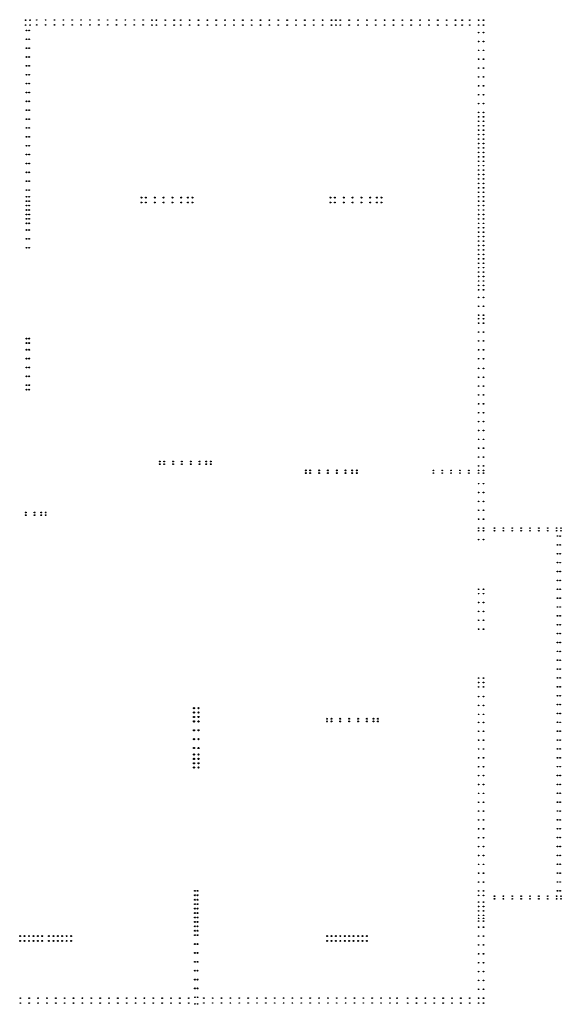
# Model space of a CAD drawing. Header units: millimetres. Extents: x 376598 to 1249954, y -318491 to -22134.
# Tile 444 of 444: x 1232510 to 1244732, y -185822 to -163623. Entities that reach past the tile are written whole.
import ezdxf

# ---------------------------------------------------------------- set-up
doc = ezdxf.new("R2010")
doc.units = ezdxf.units.MM
doc.layers.add('РАЗМЕРЫ', color=1, linetype='Continuous', lineweight=9)

msp = doc.modelspace()

# ---------------------------------------------------------------- linework, layer by layer
at = {"layer": 'РАЗМЕРЫ', "color": 6, "linetype": 'Continuous', "lineweight": 30}
for centre, radius in [((1232644.3, -163633.8), 7), ((1232644.3, -163744.2), 7), ((1232644.6, -163634.1), 7), ((1232744.6, -163634.1), 7), ((1232744.6, -163744.4), 7), ((1232744.8, -163634.3), 7), ((1235494.8, -163634.3), 7), ((1235495.1, -163634.1), 7), ((1235495.1, -163744.4), 7), ((1235594.8, -163634.3), 7), ((1235595.1, -163634.1), 7), ((1235595.1, -163744.4), 7), ((1235794.8, -163634.3), 7), ((1235795.1, -163634.1), 7), ((1235795.1, -163744.4), 7), ((1235994.8, -163634.3), 7), ((1235995.1, -163634.1), 7), ((1235995.1, -163744.4), 7), ((1239644.8, -163634.3), 7), ((1239645.1, -163634.1), 7), ((1239645.1, -163744.4), 7), ((1239744.8, -163634.3), 7), ((1239745.1, -163634.1), 7), ((1239745.1, -163744.4), 7), ((1239944.8, -163634.3), 7), ((1239945.1, -163634.1), 7), ((1239945.1, -163744.4), 7), ((1240144.8, -163634.3), 7), ((1240145.1, -163634.1), 7), ((1240145.1, -163744.4), 7), ((1242494.6, -163634.3, -720), 7), ((1242494.9, -163634.1, -720), 7), ((1242494.9, -163744.4, -720), 7), ((1242664.6, -163634.3, -720), 7), ((1242664.9, -163634.1, -720), 7), ((1242664.9, -163744.4, -720), 7), ((1242864.6, -163634.3, -720), 7), ((1242864.9, -163634.1, -720), 7), ((1242864.9, -163744.4, -720), 7), ((1242975, -163634.3, -720), 7), ((1242975.2, -163744.4, -720), 7), ((1235256.5, -167634.4), 10), ((1235256.5, -167744.4), 10), ((1235356.5, -167634.4), 10), ((1235356.5, -167744.4), 10), ((1235556.5, -167634.4), 10), ((1235556.5, -167744.4), 10), ((1235756.5, -167634.4), 10), ((1235756.5, -167744.4), 10), ((1235956.5, -167634.4), 10), ((1235956.5, -167744.4), 10), ((1236156.5, -167634.4), 10), ((1236156.5, -167744.4), 10), ((1236306.5, -167634.4), 10), ((1236306.5, -167744.4), 10), ((1236406.5, -167634.4), 10), ((1236406.5, -167744.4), 10), ((1239521.3, -167634.4), 10), ((1239521.3, -167744.4), 10), ((1239621.3, -167634.4), 10), ((1239621.3, -167744.4), 10), ((1239821.3, -167634.4), 10), ((1239821.3, -167744.4), 10), ((1240021.3, -167634.4), 10), ((1240021.3, -167744.4), 10), ((1240221.3, -167634.4), 10), ((1240221.3, -167744.4), 10), ((1240421.3, -167634.4), 10), ((1240421.3, -167744.4), 10), ((1240571.3, -167634.4), 10), ((1240571.3, -167744.4), 10), ((1240671.3, -167634.4), 10), ((1240671.3, -167744.4), 10), ((1232665, -170814.4), 10), ((1232665, -170914.4), 10), ((1232725.3, -170814.4), 10), ((1232725.3, -170914.4), 10), ((1232665, -171064.4), 10), ((1232725.3, -171064.4), 10), ((1232665, -171264.4), 10), ((1232725.3, -171264.4), 10), ((1232665, -171464.4), 10), ((1232725.3, -171464.4), 10), ((1232665, -171664.4), 10), ((1232725.3, -171664.4), 10), ((1232665, -171864.4), 10), ((1232665, -171964.4), 10), ((1232725.3, -171864.4), 10), ((1232725.3, -171964.4), 10), ((1235670.1, -173584.4), 10), ((1235770.1, -173584.4), 10), ((1235970.1, -173584.4), 10), ((1236170.1, -173584.4), 10), ((1236370.1, -173584.4), 10), ((1236570.1, -173584.4), 10), ((1236720.1, -173584.4), 10), ((1236820.1, -173584.4), 10), ((1235670.1, -173644.8), 10), ((1235770.1, -173644.8), 10), ((1235970.1, -173644.8), 10), ((1236170.1, -173644.8), 10), ((1236370.1, -173644.8), 10), ((1236570.1, -173644.8), 10), ((1236720.1, -173644.8), 10), ((1236820.1, -173644.8), 10), ((1238965.1, -173784.4, -360), 10), ((1239065.1, -173784.4, -360), 10), ((1239265.1, -173784.4, -360), 10), ((1239465.1, -173784.4, -360), 10), ((1239665.1, -173784.4, -360), 10), ((1239865.1, -173784.4, -360), 10), ((1240015.1, -173784.4, -360), 10), ((1240115.1, -173784.4, -360), 10), ((1238965.1, -173844.8, -360), 10), ((1239065.1, -173844.8, -360), 10), ((1239265.1, -173844.8, -360), 10), ((1239465.1, -173844.8, -360), 10), ((1239665.1, -173844.8, -360), 10), ((1239865.1, -173844.8, -360), 10), ((1240015.1, -173844.8, -360), 10), ((1240115.1, -173844.8, -360), 10), ((1232646.5, -174734.5), 10), ((1232646.5, -174794.9), 10), ((1232846.5, -174734.5), 10), ((1232846.5, -174794.9), 10), ((1232996.5, -174734.5), 10), ((1232996.5, -174794.9), 10), ((1233096.5, -174734.5), 10), ((1233096.5, -174794.9), 10), ((1239444.7, -179384.4), 10), ((1239444.7, -179444.8), 10), ((1239544.7, -179384.4), 10), ((1239544.7, -179444.8), 10), ((1239744.7, -179384.4), 10), ((1239744.7, -179444.8), 10), ((1239944.7, -179384.4), 10), ((1239944.7, -179444.8), 10), ((1240144.7, -179384.4), 10), ((1240144.7, -179444.8), 10), ((1240344.7, -179384.4), 10), ((1240344.7, -179444.8), 10), ((1240494.7, -179384.4), 10), ((1240494.7, -179444.8), 10), ((1240594.7, -179384.4), 10), ((1240594.7, -179444.8), 10), ((1236465, -183264.4), 10), ((1236465, -183364.4), 10), ((1236525.3, -183264.4), 10), ((1236525.3, -183364.4), 10), ((1236465, -183464.4), 10), ((1236465, -183564.4), 10), ((1236525.3, -183464.4), 10), ((1236525.3, -183564.4), 10), ((1236465, -183664.4), 10), ((1236465, -183764.4), 10), ((1236525.3, -183664.4), 10), ((1236525.3, -183764.4), 10), ((1236465, -183864.4), 10), ((1236465, -183964.4), 10), ((1236525.3, -183864.4), 10), ((1236525.3, -183964.4), 10), ((1236465, -184064.4), 10), ((1236465, -184164.4), 10), ((1236525.3, -184064.4), 10), ((1236525.3, -184164.4), 10), ((1232519.8, -184284.4), 10), ((1232519.8, -184394.4), 10), ((1232619.8, -184284.4), 10), ((1232619.8, -184394.4), 10), ((1232719.8, -184284.4), 10), ((1232719.8, -184394.4), 10), ((1232819.8, -184284.4), 10), ((1232819.8, -184394.4), 10), ((1232919.8, -184284.4), 10), ((1232919.8, -184394.4), 10), ((1233019.8, -184284.4), 10), ((1233019.8, -184394.4), 10), ((1233169.8, -184284.4), 10), ((1233169.8, -184394.4), 10), ((1233269.8, -184284.4), 10), ((1233269.8, -184394.4), 10), ((1233369.8, -184284.4), 10), ((1233369.8, -184394.4), 10), ((1233469.8, -184284.4), 10), ((1233469.8, -184394.4), 10), ((1233569.8, -184284.4), 10), ((1233569.8, -184394.4), 10), ((1233669.8, -184284.4), 10), ((1233669.8, -184394.4), 10), ((1236465, -184264.4), 10), ((1236465, -184464.4), 10), ((1236525.3, -184264.4), 10), ((1236525.3, -184464.4), 10), ((1239445, -184284.4), 10), ((1239445, -184394.4), 10), ((1239545, -184284.4), 10), ((1239545, -184394.4), 10), ((1239645, -184284.4), 10), ((1239645, -184394.4), 10), ((1239745, -184284.4), 10), ((1239745, -184394.4), 10), ((1239845, -184284.4), 10), ((1239845, -184394.4), 10), ((1239945, -184284.4), 10), ((1239945, -184394.4), 10), ((1240045, -184284.4), 10), ((1240045, -184394.4), 10), ((1240145, -184284.4), 10), ((1240145, -184394.4), 10), ((1240245, -184284.4), 10), ((1240245, -184394.4), 10), ((1240345, -184284.4), 10), ((1240345, -184394.4), 10), ((1236465, -184664.4), 10), ((1236525.3, -184664.4), 10), ((1236465, -184864.4), 10), ((1236525.3, -184864.4), 10), ((1236465, -185064.4), 10), ((1236525.3, -185064.4), 10), ((1236465, -185264.4), 10), ((1236525.3, -185264.4), 10), ((1236465, -185464.4), 10), ((1236525.3, -185464.4), 10), ((1236464.9, -185664.4, -360), 8), ((1236464.9, -185814.4, -360), 8), ((1236525.2, -185664.4, -360), 8), ((1236525.2, -185814.4, -360), 8)]:
    msp.add_circle(centre, radius, dxfattribs=at)
at = {"layer": 'РАЗМЕРЫ', "color": 8, "linetype": 'Continuous', "lineweight": 30}
for centre in [(1232895.4, -163630.5, -720), (1232895.6, -163630.2, -720), (1232895.6, -163740.6, -720), (1233095.4, -163630.5, -720), (1233095.6, -163630.2, -720), (1233095.6, -163740.6, -720), (1233295.4, -163630.5, -720), (1233295.6, -163630.2, -720), (1233295.6, -163740.6, -720), (1233495.4, -163630.5, -720), (1233495.6, -163630.2, -720), (1233495.6, -163740.6, -720), (1233695.4, -163630.5, -720), (1233695.6, -163630.2, -720), (1233695.6, -163740.6, -720), (1233895.4, -163630.5, -720), (1233895.6, -163630.2, -720), (1233895.6, -163740.6, -720), (1234095.4, -163630.5, -720), (1234095.6, -163630.2, -720), (1234095.6, -163740.6, -720), (1234295.4, -163630.5, -720), (1234295.6, -163630.2, -720), (1234295.6, -163740.6, -720), (1234495.4, -163630.5, -720), (1234495.6, -163630.2, -720), (1234495.6, -163740.6, -720), (1234695.4, -163630.5, -720), (1234695.6, -163630.2, -720), (1234695.6, -163740.6, -720), (1234895.4, -163630.5, -720), (1234895.6, -163630.2, -720), (1234895.6, -163740.6, -720), (1235095.4, -163630.5, -720), (1235095.6, -163630.2, -720), (1235095.6, -163740.6, -720), (1235295.4, -163630.5, -720), (1235295.6, -163630.2, -720), (1235295.6, -163740.6, -720), (1236144.6, -163634.3, -720), (1236144.9, -163634.1, -720), (1236144.9, -163744.4, -720), (1236344.6, -163634.3, -720), (1236344.9, -163634.1, -720), (1236344.9, -163744.4, -720), (1236544.6, -163634.3, -720), (1236544.9, -163634.1, -720), (1236544.9, -163744.4, -720), (1236744.6, -163634.3, -720), (1236744.9, -163634.1, -720), (1236744.9, -163744.4, -720), (1236944.6, -163634.3, -720), (1236944.9, -163634.1, -720), (1236944.9, -163744.4, -720), (1237144.6, -163634.3, -720), (1237144.9, -163634.1, -720), (1237144.9, -163744.4, -720), (1237344.6, -163634.3, -720), (1237344.9, -163634.1, -720), (1237344.9, -163744.4, -720), (1237544.6, -163634.3, -720), (1237544.9, -163634.1, -720), (1237544.9, -163744.4, -720), (1237744.6, -163634.3, -720), (1237744.9, -163634.1, -720), (1237744.9, -163744.4, -720), (1237944.6, -163634.3, -720), (1237944.9, -163634.1, -720), (1237944.9, -163744.4, -720), (1238144.6, -163634.3, -720), (1238144.9, -163634.1, -720), (1238144.9, -163744.4, -720), (1238344.6, -163634.3, -720), (1238344.9, -163634.1, -720), (1238344.9, -163744.4, -720), (1238544.6, -163634.3, -720), (1238544.9, -163634.1, -720), (1238544.9, -163744.4, -720), (1238744.6, -163634.3, -720), (1238744.9, -163634.1, -720), (1238744.9, -163744.4, -720), (1238944.6, -163634.3, -720), (1238944.9, -163634.1, -720), (1238944.9, -163744.4, -720), (1239144.6, -163634.3, -720), (1239144.9, -163634.1, -720), (1239144.9, -163744.4, -720), (1239344.6, -163634.3, -720), (1239344.9, -163634.1, -720), (1239344.9, -163744.4, -720), (1239544.6, -163634.3, -720), (1239544.9, -163634.1, -720), (1239544.9, -163744.4, -720), (1240344.6, -163634.3, -720), (1240344.9, -163634.1, -720), (1240344.9, -163744.4, -720), (1240544.6, -163634.3, -720), (1240544.9, -163634.1, -720), (1240544.9, -163744.4, -720), (1240744.6, -163634.3, -720), (1240744.9, -163634.1, -720), (1240744.9, -163744.4, -720), (1240944.6, -163634.3, -720), (1240944.9, -163634.1, -720), (1240944.9, -163744.4, -720), (1241144.6, -163634.3, -720), (1241144.9, -163634.1, -720), (1241144.9, -163744.4, -720), (1241344.6, -163634.3, -720), (1241344.9, -163634.1, -720), (1241344.9, -163744.4, -720), (1241544.6, -163634.3, -720), (1241544.9, -163634.1, -720), (1241544.9, -163744.4, -720), (1241744.6, -163634.3, -720), (1241744.9, -163634.1, -720), (1241744.9, -163744.4, -720), (1241944.6, -163634.3, -720), (1241944.9, -163634.1, -720), (1241944.9, -163744.4, -720), (1242144.6, -163634.3, -720), (1242144.9, -163634.1, -720), (1242144.9, -163744.4, -720), (1242344.6, -163634.3, -720), (1242344.9, -163634.1, -720), (1242344.9, -163744.4, -720), (1242864.6, -163914.3, -720), (1242975, -163914.3, -720), (1242864.6, -164114.3, -720), (1242975, -164114.3, -720), (1242864.6, -164314.3, -720), (1242975, -164314.3, -720), (1242864.6, -164514.3, -720), (1242864.6, -164714.3, -720), (1242975, -164514.3, -720), (1242975, -164714.3, -720), (1242864.6, -164914.3, -720), (1242975, -164914.3, -720), (1242864.6, -165114.3, -720), (1242975, -165114.3, -720), (1242864.6, -165314.3, -720), (1242975, -165314.3, -720), (1242864.6, -165514.3, -720), (1242975, -165514.3, -720), (1242864.6, -165714.3, -720), (1242864.6, -165814.3, -720), (1242975, -165714.3, -720), (1242975, -165814.3, -720), (1242864.6, -165914.3, -720), (1242864.6, -166014.3, -720), (1242975, -165914.3, -720), (1242975, -166014.3, -720), (1242864.6, -166114.3, -720), (1242864.6, -166214.3, -720), (1242975, -166114.3, -720), (1242975, -166214.3, -720), (1242864.6, -166314.3, -720), (1242864.6, -166414.3, -720), (1242975, -166314.3, -720), (1242975, -166414.3, -720), (1242864.6, -166514.3, -720), (1242864.6, -166614.3, -720), (1242864.6, -166714.3, -720), (1242975, -166514.3, -720), (1242975, -166614.3, -720), (1242975, -166714.3, -720), (1242864.6, -166814.3, -720), (1242864.6, -166914.3, -720), (1242975, -166814.3, -720), (1242975, -166914.3, -720), (1242864.6, -167014.3, -720), (1242864.6, -167114.3, -720), (1242975, -167014.3, -720), (1242975, -167114.3, -720), (1242864.6, -167214.3, -720), (1242864.6, -167314.3, -720), (1242975, -167214.3, -720), (1242975, -167314.3, -720), (1242864.6, -167414.3, -720), (1242864.6, -167514.3, -720), (1242975, -167414.3, -720), (1242975, -167514.3, -720), (1242864.6, -167614.3, -720), (1242864.6, -167714.3, -720), (1242864.6, -167814.3, -720), (1242975, -167614.3, -720), (1242975, -167714.3, -720), (1242975, -167814.3, -720), (1242864.6, -167914.3, -720), (1242864.6, -168014.3, -720), (1242975, -167914.3, -720), (1242975, -168014.3, -720), (1242864.6, -168114.3, -720), (1242864.6, -168214.3, -720), (1242975, -168114.3, -720), (1242975, -168214.3, -720), (1242864.6, -168314.3, -720), (1242864.6, -168414.3, -720), (1242975, -168314.3, -720), (1242975, -168414.3, -720), (1242864.6, -168514.3, -720), (1242864.6, -168614.3, -720), (1242864.6, -168714.3, -720), (1242975, -168514.3, -720), (1242975, -168614.3, -720), (1242975, -168714.3, -720), (1242864.6, -168814.3, -720), (1242864.6, -168914.3, -720), (1242975, -168814.3, -720), (1242975, -168914.3, -720), (1242864.6, -169014.3, -720), (1242864.6, -169114.3, -720), (1242975, -169014.3, -720), (1242975, -169114.3, -720), (1242864.6, -169214.3, -720), (1242864.6, -169314.3, -720), (1242975, -169214.3, -720), (1242975, -169314.3, -720), (1242864.6, -169414.3, -720), (1242864.6, -169514.3, -720), (1242975, -169414.3, -720), (1242975, -169514.3, -720), (1242864.6, -169614.3, -720), (1242864.6, -169714.3, -720), (1242975, -169614.3, -720), (1242975, -169714.3, -720), (1242864.6, -169884.3, -720), (1242975, -169884.3, -720), (1242864.6, -170084.3, -720), (1242975, -170084.3, -720), (1242864.6, -170284.3, -720), (1242864.6, -170366.5), (1242864.6, -170466.5), (1242975, -170284.3, -720), (1242975, -170366.5), (1242975, -170466.5), (1242864.6, -170666.5), (1242975, -170666.5), (1242864.6, -170866.5), (1242975, -170866.5), (1242864.6, -171066.5), (1242975, -171066.5), (1242864.6, -171266.5), (1242975, -171266.5), (1242864.6, -171484.3, -720), (1242975, -171484.3, -720), (1242864.6, -171684.3, -720), (1242975, -171684.3, -720), (1242864.6, -171884.3, -720), (1242975, -171884.3, -720), (1242864.6, -172084.3, -720), (1242975, -172084.3, -720), (1242864.6, -172284.3, -720), (1242864.6, -172484.3, -720), (1242975, -172284.3, -720), (1242975, -172484.3, -720), (1242864.6, -172684.3, -720), (1242975, -172684.3, -720), (1242864.6, -172884.3, -720), (1242975, -172884.3, -720), (1242864.6, -173084.3, -720), (1242975, -173084.3, -720), (1242864.6, -173284.3, -720), (1242975, -173284.3, -720), (1242864.6, -173484.3, -720), (1242975, -173484.3, -720), (1241845, -173784.1, -16.6), (1242045, -173784.1, -16.6), (1242245, -173784.1, -16.6), (1242445, -173784.1, -16.6), (1242645, -173784.1, -16.6), (1242864.6, -173684.3, -720), (1242865, -173784.3, -720), (1242975, -173684.3, -720), (1242975.3, -173784.3, -720), (1241845, -173844.4, -16.6), (1242045, -173844.4, -16.6), (1242245, -173844.4, -16.6), (1242445, -173844.4, -16.6), (1242645, -173844.4, -16.6), (1242865, -173844.7, -720), (1242975.3, -173844.7, -720), (1242864.6, -174084.3, -720), (1242975, -174084.3, -720), (1242864.6, -174284.3, -720), (1242864.6, -174484.3, -720), (1242975, -174284.3, -720), (1242975, -174484.3, -720), (1242864.6, -174684.3, -720), (1242975, -174684.3, -720), (1242864.6, -174884.3, -720), (1242975, -174884.3, -720), (1242864.6, -175084.3, -720), (1242864.6, -175144.7, -720), (1242975, -175084.3, -720), (1242975, -175144.7, -720), (1243225, -175084.1, -16.6), (1243225, -175144.4, -16.6), (1243425, -175084.1, -16.6), (1243425, -175144.4, -16.6), (1243625, -175084.1, -16.6), (1243625, -175144.4, -16.6), (1243825, -175084.1, -16.6), (1243825, -175144.4, -16.6), (1244025, -175084.1, -16.6), (1244025, -175144.4, -16.6), (1244225, -175084.1, -16.6), (1244225, -175144.4, -16.6), (1244425, -175084.1, -16.6), (1244425, -175144.4, -16.6), (1244625, -175084.1, -16.6), (1244625, -175144.4, -16.6), (1244725, -175084.4, -16.6), (1244725, -175144.8, -16.6), (1242864.6, -175344.3, -720), (1242975, -175344.3, -720), (1244645, -175264.4, -16.6), (1244705, -175264.8, -16.6), (1244645, -175464.4, -16.6), (1244705, -175464.8, -16.6), (1244645, -175664.4, -16.6), (1244705, -175664.8, -16.6), (1244645, -175864.4, -16.6), (1244705, -175864.8, -16.6), (1244645, -176064.4, -16.6), (1244645, -176264.4, -16.6), (1244705, -176064.8, -16.6), (1244705, -176264.8, -16.6), (1242864.6, -176464.3, -720), (1242975, -176464.3, -720), (1244645, -176464.4, -16.6), (1244705, -176464.8, -16.6), (1242864.6, -176564.4), (1242975, -176564.4), (1244645, -176664.4, -16.6), (1244705, -176664.8, -16.6), (1242864.6, -176764.4), (1242975, -176764.4), (1244645, -176864.4, -16.6), (1244705, -176864.8, -16.6), (1242864.6, -176964.4), (1242975, -176964.4), (1244645, -177064.4, -16.6), (1244705, -177064.8, -16.6), (1242864.6, -177164.4), (1242864.6, -177364.4), (1242975, -177164.4), (1242975, -177364.4), (1244645, -177264.4, -16.6), (1244705, -177264.8, -16.6), (1244645, -177464.4, -16.6), (1244705, -177464.8, -16.6), (1244645, -177664.4, -16.6), (1244705, -177664.8, -16.6), (1244645, -177864.4, -16.6), (1244705, -177864.8, -16.6), (1244645, -178064.4, -16.6), (1244645, -178264.4, -16.6), (1244705, -178064.8, -16.6), (1244705, -178264.8, -16.6), (1242864.6, -178466.3, -720), (1242975, -178466.3, -720), (1244645, -178464.4, -16.6), (1244705, -178464.8, -16.6), (1242864.6, -178566.5), (1242864.6, -178666.5), (1242975, -178566.5), (1242975, -178666.5), (1244645, -178664.4, -16.6), (1244705, -178664.8, -16.6), (1242864.6, -178884.3, -720), (1242975, -178884.3, -720), (1244645, -178864.4, -16.6), (1244705, -178864.8, -16.6), (1242864.6, -179084.3, -720), (1242975, -179084.3, -720), (1244645, -179064.4, -16.6), (1244705, -179064.8, -16.6), (1242864.6, -179284.3, -720), (1242975, -179284.3, -720), (1244645, -179264.4, -16.6), (1244705, -179264.8, -16.6), (1242864.6, -179466.5), (1242975, -179466.5), (1244645, -179464.4, -16.6), (1244705, -179464.8, -16.6), (1242864.6, -179666.3, -720), (1242975, -179666.3, -720), (1244645, -179664.4, -16.6), (1244705, -179664.8, -16.6), (1242864.6, -179866.3, -720), (1242975, -179866.3, -720), (1244645, -179864.4, -16.6), (1244705, -179864.8, -16.6), (1242864.6, -180066.3, -720), (1242975, -180066.3, -720), (1244645, -180064.4, -16.6), (1244705, -180064.8, -16.6), (1242864.6, -180266.3, -720), (1242864.6, -180466.3, -720), (1242975, -180266.3, -720), (1242975, -180466.3, -720), (1244645, -180264.4, -16.6), (1244645, -180464.4, -16.6), (1244705, -180264.8, -16.6), (1244705, -180464.8, -16.6), (1242864.6, -180666.3, -720), (1242975, -180666.3, -720), (1244645, -180664.4, -16.6), (1244705, -180664.8, -16.6), (1242864.6, -180866.3, -720), (1242975, -180866.3, -720), (1244645, -180864.4, -16.6), (1244705, -180864.8, -16.6), (1242864.6, -181066.3, -720), (1242975, -181066.3, -720), (1244645, -181064.4, -16.6), (1244705, -181064.8, -16.6), (1242864.6, -181266.3, -720), (1242975, -181266.3, -720), (1244645, -181264.4, -16.6), (1244705, -181264.8, -16.6), (1242864.6, -181466.3, -720), (1242975, -181466.3, -720), (1244645, -181464.4, -16.6), (1244705, -181464.8, -16.6), (1242864.6, -181666.3, -720), (1242975, -181666.3, -720), (1244645, -181664.4, -16.6), (1244705, -181664.8, -16.6), (1242864.6, -181866.3, -720), (1242975, -181866.3, -720), (1244645, -181864.4, -16.6), (1244705, -181864.8, -16.6), (1242864.6, -182066.3, -720), (1242975, -182066.3, -720), (1244645, -182064.4, -16.6), (1244705, -182064.8, -16.6), (1242864.6, -182266.3, -720), (1242864.6, -182466.3, -720), (1242975, -182266.3, -720), (1242975, -182466.3, -720), (1244645, -182264.4, -16.6), (1244645, -182464.4, -16.6), (1244705, -182264.8, -16.6), (1244705, -182464.8, -16.6), (1242864.6, -182666.3, -720), (1242975, -182666.3, -720), (1244645, -182664.4, -16.6), (1244705, -182664.8, -16.6), (1242864.6, -182866.3, -720), (1242975, -182866.3, -720), (1244645, -182864.4, -16.6), (1244705, -182864.8, -16.6), (1242864.6, -183066.3, -720), (1242975, -183066.3, -720), (1244645, -183064.4, -16.6), (1244705, -183064.8, -16.6), (1242864.6, -183266.3, -720), (1242864.6, -183366.3, -720), (1242975, -183266.3, -720), (1242975, -183366.3, -720), (1244645, -183264.4, -16.6), (1244705, -183264.8, -16.6), (1242864.6, -183516.5), (1242975, -183516.5), (1243225, -183384.4, -16.6), (1243225, -183444.8, -16.6), (1243425, -183384.4, -16.6), (1243425, -183444.8, -16.6), (1243625, -183384.4, -16.6), (1243625, -183444.8, -16.6), (1243825, -183384.4, -16.6), (1243825, -183444.8, -16.6), (1244025, -183384.4, -16.6), (1244025, -183444.8, -16.6), (1244225, -183384.4, -16.6), (1244225, -183444.8, -16.6), (1244425, -183384.4, -16.6), (1244425, -183444.8, -16.6), (1244625, -183384.4, -16.6), (1244625, -183444.8, -16.6), (1244725, -183384.1, -16.6), (1244725, -183444.4, -16.6), (1242864.6, -183616.5), (1242864.6, -183716.5), (1242975, -183616.5), (1242975, -183716.5), (1242864.6, -183816.5), (1242864.6, -183884.3, -720), (1242864.6, -183944.7, -720), (1242975, -183816.5), (1242975, -183884.3, -720), (1242975, -183944.7, -720), (1242864.6, -184084.3, -720), (1242975, -184084.3, -720), (1242864.6, -184284.3, -720), (1242975, -184284.3, -720), (1242864.6, -184484.3, -720), (1242864.6, -184684.3, -720), (1242975, -184484.3, -720), (1242975, -184684.3, -720), (1242864.6, -184884.3, -720), (1242975, -184884.3, -720), (1242864.6, -185084.3, -720), (1242975, -185084.3, -720), (1242864.6, -185284.3, -720), (1242975, -185284.3, -720), (1242864.6, -185484.3, -720), (1242975, -185484.3, -720), (1232524.9, -185684.1, -720), (1232524.9, -185794.4, -720), (1232724.9, -185684.1, -720), (1232724.9, -185794.4, -720), (1232924.9, -185684.1, -720), (1232924.9, -185794.4, -720), (1233124.9, -185684.1, -720), (1233124.9, -185794.4, -720), (1233324.9, -185684.1, -720), (1233324.9, -185794.4, -720), (1233524.9, -185684.1, -720), (1233524.9, -185794.4, -720), (1233724.9, -185684.1, -720), (1233724.9, -185794.4, -720), (1233924.9, -185684.1, -720), (1233924.9, -185794.4, -720), (1234124.9, -185684.1, -720), (1234124.9, -185794.4, -720), (1234324.9, -185684.1, -720), (1234324.9, -185794.4, -720), (1234524.9, -185684.1, -720), (1234524.9, -185794.4, -720), (1234724.9, -185684.1, -720), (1234724.9, -185794.4, -720), (1234924.9, -185684.1, -720), (1234924.9, -185794.4, -720), (1235124.9, -185684.1, -720), (1235124.9, -185794.4, -720), (1235324.9, -185684.1, -720), (1235324.9, -185794.4, -720), (1235524.9, -185684.1, -720), (1235524.9, -185794.4, -720), (1235724.9, -185684.1, -720), (1235724.9, -185794.4, -720), (1235924.9, -185684.1, -720), (1235924.9, -185794.4, -720), (1236124.9, -185684.1, -720), (1236124.9, -185794.4, -720), (1236324.9, -185684.1, -720), (1236324.9, -185794.4, -720), (1236664.8, -185682.3, -720), (1236664.8, -185792.7, -720), (1236864.8, -185682.3, -720), (1236864.8, -185792.7, -720), (1237064.8, -185682.3, -720), (1237064.8, -185792.7, -720), (1237264.8, -185682.3, -720), (1237264.8, -185792.7, -720), (1237464.8, -185682.3, -720), (1237464.8, -185792.7, -720), (1237664.8, -185682.3, -720), (1237664.8, -185792.7, -720), (1237864.8, -185682.3, -720), (1237864.8, -185792.7, -720), (1238064.8, -185682.3, -720), (1238064.8, -185792.7, -720), (1238264.8, -185682.3, -720), (1238264.8, -185792.7, -720), (1238464.8, -185682.3, -720), (1238464.8, -185792.7, -720), (1238664.8, -185682.3, -720), (1238664.8, -185792.7, -720), (1238864.8, -185682.3, -720), (1238864.8, -185792.7, -720), (1239064.8, -185682.3, -720), (1239064.8, -185792.7, -720), (1239264.8, -185682.3, -720), (1239264.8, -185792.7, -720), (1239464.8, -185682.3, -720), (1239464.8, -185792.7, -720), (1239664.8, -185682.3, -720), (1239664.8, -185792.7, -720), (1239864.8, -185682.3, -720), (1239864.8, -185792.7, -720), (1240064.8, -185682.3, -720), (1240064.8, -185792.7, -720), (1240264.8, -185682.3, -720), (1240264.8, -185792.7, -720), (1240464.8, -185682.3, -720), (1240464.8, -185792.7, -720), (1240664.8, -185682.3, -720), (1240664.8, -185792.7, -720), (1240864.8, -185682.3, -720), (1240864.8, -185792.7, -720), (1241024.9, -185684.1, -720), (1241024.9, -185794.4, -720), (1241264.9, -185684.1, -720), (1241264.9, -185794.4, -720), (1241464.9, -185684.1, -720), (1241464.9, -185794.4, -720), (1241664.9, -185684.1, -720), (1241664.9, -185794.4, -720), (1241864.9, -185684.1, -720), (1241864.9, -185794.4, -720), (1242064.9, -185684.1, -720), (1242064.9, -185794.4, -720), (1242264.9, -185684.1, -720), (1242264.9, -185794.4, -720), (1242464.9, -185684.1, -720), (1242464.9, -185794.4, -720), (1242664.9, -185684.1, -720), (1242664.9, -185794.4, -720), (1242864.6, -185684.3, -720), (1242864.9, -185684.1, -720), (1242864.9, -185794.4, -720), (1242975, -185684.3, -720), (1242975.2, -185794.4, -720)]:
    msp.add_circle(centre, 7, dxfattribs=at)
at = {"layer": 'РАЗМЕРЫ', "color": 4, "linetype": 'Continuous', "lineweight": 30}
for centre in [(1232664.9, -163864.4, -360), (1232725.2, -163864.4, -360), (1232664.9, -164064.4, -360), (1232664.9, -164264.4, -360), (1232725.2, -164064.4, -360), (1232725.2, -164264.4, -360), (1232664.9, -164464.4, -360), (1232725.2, -164464.4, -360), (1232664.9, -164664.4, -360), (1232725.2, -164664.4, -360), (1232664.9, -164864.4, -360), (1232725.2, -164864.4, -360), (1232664.9, -165064.4, -360), (1232725.2, -165064.4, -360), (1232664.9, -165264.4, -360), (1232725.2, -165264.4, -360), (1232664.9, -165464.4, -360), (1232725.2, -165464.4, -360), (1232664.9, -165664.4, -360), (1232725.2, -165664.4, -360), (1232664.9, -165864.4, -360), (1232725.2, -165864.4, -360), (1232664.9, -166064.4, -360), (1232664.9, -166264.4, -360), (1232725.2, -166064.4, -360), (1232725.2, -166264.4, -360), (1232664.9, -166464.4, -360), (1232725.2, -166464.4, -360), (1232664.9, -166664.4, -360), (1232725.2, -166664.4, -360), (1232664.9, -166864.4, -360), (1232725.2, -166864.4, -360), (1232664.9, -167064.4, -360), (1232725.2, -167064.4, -360), (1232664.9, -167264.4, -360), (1232725.2, -167264.4, -360), (1232664.9, -167464.4, -360), (1232725.2, -167464.4, -360), (1232664.5, -167614.4, -360), (1232664.5, -167714.4, -360), (1232664.5, -167814.4, -360), (1232724.9, -167614.4, -360), (1232724.9, -167714.4, -360), (1232724.9, -167814.4, -360), (1232664.5, -167914.4, -360), (1232664.5, -168014.4, -360), (1232724.9, -167914.4, -360), (1232724.9, -168014.4, -360), (1232664.5, -168114.4, -360), (1232664.5, -168214.4, -360), (1232724.9, -168114.4, -360), (1232724.9, -168214.4, -360), (1232664.5, -168364.4, -360), (1232724.9, -168364.4, -360), (1232664.5, -168564.4, -360), (1232724.9, -168564.4, -360), (1232664.5, -168764.4, -360), (1232724.9, -168764.4, -360)]:
    msp.add_circle(centre, 8, dxfattribs=at)
at = {"layer": 'РАЗМЕРЫ', "color": 1, "linetype": 'Continuous', "lineweight": 30}
for centre in [(1236444.2, -179144.4, -720), (1236544.6, -179144.4, -720), (1236444.2, -179244.4, -720), (1236444.2, -179344.4, -720), (1236544.6, -179244.4, -720), (1236544.6, -179344.4, -720), (1236444.2, -179444.4, -720), (1236544.6, -179444.4, -720), (1236444.2, -179644.4, -720), (1236544.6, -179644.4, -720), (1236444.2, -179844.4, -720), (1236444.2, -180044.4, -720), (1236544.6, -179844.4, -720), (1236544.6, -180044.4, -720), (1236444.2, -180189.4, -720), (1236544.6, -180189.4, -720), (1236444.2, -180289.4, -720), (1236444.2, -180389.4, -720), (1236444.2, -180484.4, -720), (1236544.6, -180289.4, -720), (1236544.6, -180389.4, -720), (1236544.6, -180484.4, -720)]:
    msp.add_circle(centre, 14, dxfattribs=at)

doc.saveas('drawing.dxf')
